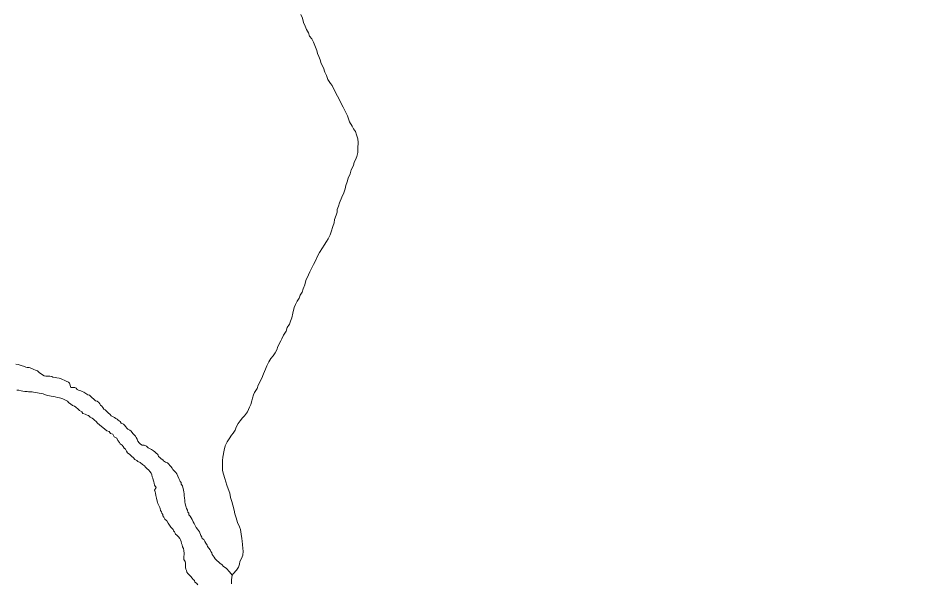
# Model space of a CAD drawing. Extents: x -1643653 to 4543381, y 1624270 to 13878484.
# Drawn here: x 592343 to 595557, y 8906068 to 8908084 of the extents above; entities that cross this region are included whole.
import ezdxf

# ---------------------------------------------------------------- set-up
doc = ezdxf.new("R2010")
doc.units = 0
doc.header["$LTSCALE"] = 160
doc.layers.add('6', color=7, linetype='Continuous', lineweight=13)
doc.layers.add('60', color=7, linetype='Continuous', lineweight=13)

msp = doc.modelspace()

# ---------------------------------------------------------------- linework, layer by layer
at = {"layer": '6'}
for points in [[(593351.1, 8908096.9), (593356.7, 8908083.3), (593359.7, 8908068.8), (593366.2, 8908055.2), (593371.1, 8908043.2), (593378.1, 8908031.4), (593382, 8908019.2), (593389.2, 8908009.7), (593395.4, 8907998.6), (593402.6, 8907980.2), (593407.1, 8907968.6), (593409.8, 8907958), (593414.3, 8907946.9), (593419.3, 8907935.2), (593423.2, 8907921.8), (593431, 8907907.4), (593436.5, 8907891.8), (593441.6, 8907879.6), (593446.3, 8907865.6), (593455.8, 8907851.6), (593462.2, 8907844), (593474.6, 8907818.9), (593481.1, 8907806.4), (593488, 8907793.4), (593493.5, 8907782.3), (593501.9, 8907766.8), (593517.3, 8907735.7), (593520.2, 8907725.1), (593523.7, 8907714.1), (593533.1, 8907699.6), (593538.1, 8907689), (593545, 8907680.5), (593548.5, 8907667.9), (593553.4, 8907653.4), (593553.6, 8907651)], [(593351.1, 8908096.9), (593356.7, 8908083.3), (593359.7, 8908068.8), (593366.2, 8908055.2), (593371.1, 8908043.2), (593378.1, 8908031.4), (593382, 8908019.2), (593389.2, 8908009.7), (593395.4, 8907998.6), (593402.6, 8907980.2), (593407.1, 8907968.6), (593409.8, 8907958), (593414.3, 8907946.9), (593419.3, 8907935.2), (593423.2, 8907921.8), (593431, 8907907.4), (593436.5, 8907891.8), (593441.6, 8907879.6), (593446.3, 8907865.6), (593455.8, 8907851.6), (593462.2, 8907844), (593474.6, 8907818.9), (593481.1, 8907806.4), (593488, 8907793.4), (593493.5, 8907782.3), (593501.9, 8907766.8), (593517.3, 8907735.7), (593520.2, 8907725.1), (593523.7, 8907714.1), (593533.1, 8907699.6), (593538.1, 8907689), (593545, 8907680.5), (593548.5, 8907667.9), (593553.4, 8907653.4), (593553.6, 8907651)], [(593553.6, 8907651), (593554.3, 8907643.4), (593554.2, 8907617.9), (593553.7, 8907605.4), (593550.1, 8907591.4), (593545.5, 8907579.4), (593540.5, 8907570.4), (593538.4, 8907559.4), (593530.3, 8907543.4), (593526.3, 8907528.9), (593519.2, 8907514), (593515.1, 8907501), (593510.6, 8907488), (593508.5, 8907476), (593503.4, 8907461.5), (593496.4, 8907446.5), (593488.3, 8907426.5), (593484.2, 8907414.1), (593480.1, 8907402.1), (593479.6, 8907392.6), (593476, 8907382.1), (593470.5, 8907367.1), (593468.9, 8907354.6), (593464.8, 8907341.6), (593459.2, 8907323.1), (593455.2, 8907312.1), (593447.6, 8907297.1), (593441.6, 8907288.2), (593433.5, 8907275.2), (593428, 8907266.2), (593416.9, 8907249.2), (593409.3, 8907233.3), (593402.7, 8907219.3), (593396.1, 8907205.8), (593389.1, 8907192.3), (593383, 8907179.9), (593378.4, 8907170)], [(593553.6, 8907651), (593554.3, 8907643.4), (593554.2, 8907617.9), (593553.7, 8907605.4), (593550.1, 8907591.4), (593545.5, 8907579.4), (593540.5, 8907570.4), (593538.4, 8907559.4), (593530.3, 8907543.4), (593526.3, 8907528.9), (593519.2, 8907514), (593515.1, 8907501), (593510.6, 8907488), (593508.5, 8907476), (593503.4, 8907461.5), (593496.4, 8907446.5), (593488.3, 8907426.5), (593484.2, 8907414.1), (593480.1, 8907402.1), (593479.6, 8907392.6), (593476, 8907382.1), (593470.5, 8907367.1), (593468.9, 8907354.6), (593464.8, 8907341.6), (593459.2, 8907323.1), (593455.2, 8907312.1), (593447.6, 8907297.1), (593441.6, 8907288.2), (593433.5, 8907275.2), (593428, 8907266.2), (593416.9, 8907249.2), (593409.3, 8907233.3), (593402.7, 8907219.3), (593396.1, 8907205.8), (593389.1, 8907192.3), (593383, 8907179.9), (593378.4, 8907170)], [(593378.4, 8907170), (593368.8, 8907149.4), (593365.3, 8907133.4), (593358.7, 8907119.4), (593355.1, 8907107.9), (593347.6, 8907097), (593344, 8907086.5), (593337.5, 8907075.5), (593331.4, 8907063.5), (593327.3, 8907053.5), (593321.8, 8907033.1), (593318.2, 8907016.1), (593313.6, 8907004.1), (593309.6, 8906993.6), (593302, 8906981.6), (593297.9, 8906968.6), (593288.3, 8906954.2), (593282.8, 8906941.2), (593279.1, 8906934.2)], [(593378.4, 8907170), (593368.8, 8907149.4), (593365.3, 8907133.4), (593358.7, 8907119.4), (593355.1, 8907107.9), (593347.6, 8907097), (593344, 8907086.5), (593337.5, 8907075.5), (593331.4, 8907063.5), (593327.3, 8907053.5), (593321.8, 8907033.1), (593318.2, 8907016.1), (593313.6, 8907004.1), (593309.6, 8906993.6), (593302, 8906981.6), (593297.9, 8906968.6), (593288.3, 8906954.2), (593282.8, 8906941.2), (593279.1, 8906934.2)], [(593279.1, 8906934.2), (593268.6, 8906913.7), (593264.6, 8906901.7), (593259.5, 8906891.2), (593251.5, 8906881.3), (593243.9, 8906871.3), (593236.9, 8906859.8), (593229.3, 8906845.8), (593224.2, 8906833.9), (593217.1, 8906816.9), (593211.1, 8906801.4), (593198.4, 8906776.4), (593194.4, 8906764.4), (593185.8, 8906750.5), (593182.2, 8906741.5), (593178.7, 8906730), (593175.6, 8906720.5), (593172.1, 8906707.5), (593168, 8906698), (593160.9, 8906681.6), (593149.9, 8906667.6), (593142.8, 8906660.1), (593133.8, 8906649.7), (593126.7, 8906639.2), (593120.2, 8906627.2), (593116.6, 8906616.2), (593109, 8906605.8), (593103, 8906597.8), (593095.4, 8906584.8), (593087.9, 8906574.3), (593081.3, 8906560.3), (593077.2, 8906545.3), (593073.1, 8906520.3), (593071.5, 8906508.3), (593071, 8906498.3), (593070.9, 8906482.8), (593071.4, 8906472.8), (593074.8, 8906459.8), (593080.2, 8906444.2), (593087.1, 8906419.7), (593091.6, 8906407.1), (593098, 8906391.6), (593100.4, 8906375.6), (593104.4, 8906361.5), (593108.3, 8906348.5), (593112.7, 8906331), (593115.7, 8906317.4), (593120.1, 8906303.4), (593125, 8906287.3), (593132.5, 8906271.8), (593134.9, 8906261.8), (593138.3, 8906245.7), (593140.3, 8906229.7), (593141.2, 8906220.2), (593142.2, 8906208.2), (593143.6, 8906194.2), (593144.6, 8906184.6), (593144, 8906171.1), (593139.4, 8906158.7), (593132.9, 8906148.2), (593131.8, 8906138.2), (593128.3, 8906127.7), (593121.2, 8906117.7), (593109.6, 8906103.7), (593105.4, 8906100)], [(593279.1, 8906934.2), (593268.6, 8906913.7), (593264.6, 8906901.7), (593259.5, 8906891.2), (593251.5, 8906881.3), (593243.9, 8906871.3), (593236.9, 8906859.8), (593229.3, 8906845.8), (593224.2, 8906833.9), (593217.1, 8906816.9), (593211.1, 8906801.4), (593198.4, 8906776.4), (593194.4, 8906764.4), (593185.8, 8906750.5), (593182.2, 8906741.5), (593178.7, 8906730), (593175.6, 8906720.5), (593172.1, 8906707.5), (593168, 8906698), (593160.9, 8906681.6), (593149.9, 8906667.6), (593142.8, 8906660.1), (593133.8, 8906649.7), (593126.7, 8906639.2), (593120.2, 8906627.2), (593116.6, 8906616.2), (593109, 8906605.8), (593103, 8906597.8), (593095.4, 8906584.8), (593087.9, 8906574.3), (593081.3, 8906560.3), (593077.2, 8906545.3), (593073.1, 8906520.3), (593071.5, 8906508.3), (593071, 8906498.3), (593070.9, 8906482.8), (593071.4, 8906472.8), (593074.8, 8906459.8), (593080.2, 8906444.2), (593087.1, 8906419.7), (593091.6, 8906407.1), (593098, 8906391.6), (593100.4, 8906375.6), (593104.4, 8906361.5), (593108.3, 8906348.5), (593112.7, 8906331), (593115.7, 8906317.4), (593120.1, 8906303.4), (593125, 8906287.3), (593132.5, 8906271.8), (593134.9, 8906261.8), (593138.3, 8906245.7), (593140.3, 8906229.7), (593141.2, 8906220.2), (593142.2, 8906208.2), (593143.6, 8906194.2), (593144.6, 8906184.6), (593144, 8906171.1), (593139.4, 8906158.7), (593132.9, 8906148.2), (593131.8, 8906138.2), (593128.3, 8906127.7), (593121.2, 8906117.7), (593109.6, 8906103.7), (593105.4, 8906100)], [(592334.5, 8906851.3), (592343, 8906850.2), (592350, 8906847.7), (592357.5, 8906845.1), (592362, 8906843.6), (592370.5, 8906840.5), (592375.4, 8906839.5), (592382.4, 8906838.9), (592391.4, 8906835.4), (592398.9, 8906832.3), (592405.4, 8906830.3), (592411.9, 8906827.2), (592418.8, 8906820.2), (592424.8, 8906817.1), (592429.3, 8906813.6), (592436.2, 8906809.1), (592441.7, 8906809), (592449.2, 8906808.5), (592456.2, 8906807.9), (592462.7, 8906806.9), (592467.2, 8906805.3), (592475.2, 8906803.8), (592481.2, 8906802.2), (592489.2, 8906801.2), (592494.2, 8906799.7), (592501.2, 8906797.1), (592507.2, 8906794.6), (592514.6, 8906790.5), (592522.1, 8906786.5), (592526.6, 8906782.9), (592531, 8906768.4), (592545, 8906768.3), (592549.5, 8906765.2), (592553.9, 8906761.2), (592560.4, 8906757.7), (592566.4, 8906756.6)], [(592797.4, 8906484.2), (592793, 8906488.8), (592786, 8906494.3), (592778, 8906500.4), (592770.1, 8906503.9), (592765.6, 8906507.5), (592758.6, 8906511.5), (592754.2, 8906517.5), (592746.7, 8906523.6), (592740.7, 8906529.2), (592732.8, 8906535.7), (592728.8, 8906541.8), (592725.4, 8906547.8), (592721.4, 8906551.8), (592717.5, 8906557.8), (592713.5, 8906562.4), (592707, 8906567.9), (592704.1, 8906571.9), (592698.1, 8906579.5), (592694.2, 8906587), (592685.7, 8906592.6), (592680.8, 8906601.2), (592672.3, 8906604.7), (592666.8, 8906610.8), (592659.3, 8906613.8), (592651.9, 8906619.4), (592644.4, 8906625.4), (592640, 8906629), (592633, 8906635), (592626, 8906641.1), (592621.6, 8906647.1), (592615.1, 8906651.2), (592611.1, 8906655.2), (592606.7, 8906658.2), (592600.2, 8906661.8), (592593.2, 8906667.8), (592588.7, 8906669.3), (592581.8, 8906673.4), (592573.8, 8906675.5), (592569.8, 8906681), (592561.8, 8906685.6), (592557.4, 8906690.6), (592548.4, 8906698.2), (592544, 8906701.2), (592537, 8906704.2), (592529.5, 8906709.8), (592523.1, 8906713.8), (592519.1, 8906719.9), (592514.6, 8906721.9), (592507.6, 8906725.5), (592501.7, 8906728), (592495.2, 8906729.6), (592490.7, 8906731.1), (592483.2, 8906732.6), (592475.2, 8906735.2), (592468.7, 8906736.2), (592461.2, 8906737.3), (592454.7, 8906737.8), (592447.2, 8906739.9), (592440.2, 8906742.4), (592432.2, 8906745), (592425.3, 8906746.5), (592417.8, 8906747.6), (592411.8, 8906749.1), (592405.3, 8906750.2), (592397.3, 8906751.7), (592392.8, 8906752.3), (592388.3, 8906752.3), (592379.3, 8906752.8), (592374.8, 8906753.4), (592370.3, 8906753.4), (592366.3, 8906753.4), (592359.3, 8906754.5), (592353.3, 8906756), (592345.3, 8906758.6), (592337.8, 8906759.1)], [(592566.4, 8906756.6), (592571.4, 8906754.1), (592576.9, 8906751), (592584.8, 8906747), (592591.8, 8906742.4), (592596.8, 8906740.4), (592601.8, 8906735.9), (592606.2, 8906732.3), (592613.2, 8906726.3), (592619.2, 8906720.7), (592624.1, 8906719.2), (592630.1, 8906714.1), (592634.1, 8906710.1), (592637, 8906705.6), (592641, 8906701.1), (592645, 8906697), (592648.9, 8906691), (592653.4, 8906687.9), (592659.9, 8906681.9), (592663.3, 8906677.9), (592670.8, 8906671.3), (592674.8, 8906667.3), (592681.7, 8906663.7), (592686.7, 8906661.2), (592691.7, 8906657.7), (592696.2, 8906655.6), (592699.2, 8906651.1), (592706.1, 8906646.5), (592710.6, 8906640.5), (592718.1, 8906637.4), (592722.5, 8906633.4), (592727, 8906627.4), (592730.5, 8906623.3), (592733.9, 8906619.3), (592740.9, 8906615.8), (592745.9, 8906612.7), (592748.3, 8906608.7), (592752.8, 8906603.2), (592756.8, 8906599.1), (592761.2, 8906594.6), (592763.2, 8906590.1), (592767.2, 8906583.6), (592770.1, 8906577), (592774.6, 8906570.5), (592778.5, 8906566.4), (592785.5, 8906562.9), (592792.5, 8906562.3), (592800, 8906558.8), (592806.5, 8906552.8), (592813.9, 8906549.7), (592818.4, 8906547.2), (592825.9, 8906542.6), (592830.3, 8906538.6), (592834.8, 8906534), (592839.3, 8906531), (592841.8, 8906526.5), (592843.7, 8906522.5), (592847.7, 8906518.4), (592852.7, 8906513.4), (592858.7, 8906510.3), (592861.6, 8906506.3), (592868.6, 8906502.3), (592875.6, 8906499.2), (592880, 8906494.7), (592883.5, 8906490.7), (592887.5, 8906486.1), (592891.4, 8906480.1), (592894.4, 8906475.6), (592900.4, 8906469.5), (592904.8, 8906465), (592908.3, 8906460.9), (592911.7, 8906451.9), (592915.2, 8906443.9), (592919.6, 8906437.3), (592920.6, 8906433.3), (592924.6, 8906429.3), (592924.5, 8906423.3), (592928.5, 8906417.8), (592929.9, 8906411.7), (592930.9, 8906407.7), (592931.9, 8906402.2), (592933.3, 8906396.7), (592934.3, 8906388.7), (592935.2, 8906382.7), (592936.2, 8906373.6), (592937.1, 8906366.6), (592937.5, 8906359.1), (592938.5, 8906354.6), (592939.5, 8906348.6), (592941.9, 8906342.1), (592943.4, 8906337.5), (592946.8, 8906330.5), (592947.8, 8906324), (592951.2, 8906320), (592951.7, 8906313.9), (592955.7, 8906309.9), (592959.1, 8906303.4), (592963.6, 8906297.3), (592967, 8906289.8), (592970.5, 8906283.8), (592973.4, 8906276.8)], [(592983.8, 8906064.9), (592978.9, 8906070.9), (592972.4, 8906075), (592971.4, 8906080.5), (592966.5, 8906084), (592963, 8906088.6), (592959, 8906094.6), (592952.6, 8906100.1), (592948.1, 8906105.7), (592944.1, 8906109.7), (592942.7, 8906116.2), (592940.7, 8906120.8), (592939.3, 8906127.3), (592939.3, 8906133.3), (592939.3, 8906137.3), (592939.4, 8906142.3), (592937.9, 8906148.3), (592934, 8906154.8), (592934, 8906158.8), (592934, 8906162.9), (592934.2, 8906176.9), (592933.2, 8906186.9), (592931.8, 8906194.4), (592928.8, 8906200.9), (592927.9, 8906208), (592925.4, 8906212), (592923.5, 8906219), (592922, 8906225.5), (592919.6, 8906230.1), (592915.1, 8906236.1), (592909.1, 8906242.1), (592903.7, 8906245.2), (592902.2, 8906249.2), (592899.7, 8906253.7), (592897.2, 8906257.7), (592895.8, 8906261.8), (592886.8, 8906270.8), (592877.4, 8906284.4), (592873, 8906292.9), (592866, 8906298.5), (592862.1, 8906306), (592858.6, 8906310.6), (592858.2, 8906316.1), (592854.7, 8906320.1), (592853.7, 8906325.6), (592849.8, 8906329.7), (592849.3, 8906336.7), (592847.9, 8906340.7), (592844.4, 8906347.2), (592841, 8906354.2), (592840, 8906359.2), (592837.1, 8906367.8), (592835.6, 8906373.3), (592834.2, 8906383.3), (592832.7, 8906391.3), (592831.3, 8906396.4), (592828.8, 8906402.4), (592834.9, 8906411.4), (592828.5, 8906420.4), (592827.5, 8906427.4), (592826.5, 8906431.4), (592824.1, 8906438.5), (592822.6, 8906445.5), (592821.2, 8906450), (592819.7, 8906457), (592816.8, 8906463.1), (592812.8, 8906469.1), (592808.3, 8906473.1), (592801.4, 8906479.2), (592797.4, 8906484.2)], [(592973.4, 8906276.8), (592977.4, 8906269.7), (592981.8, 8906263.7), (592989.3, 8906254.1), (592994.2, 8906241.1), (592998.1, 8906234.5), (592998.6, 8906230.5), (593004.6, 8906226), (593008, 8906219.9), (593012, 8906212.9), (593016.4, 8906206.4), (593017.9, 8906201.9), (593022.3, 8906195.8), (593026.8, 8906189.3), (593030.2, 8906183.2), (593033.7, 8906178.7), (593034.2, 8906172.7), (593037.6, 8906168.7), (593041.6, 8906163.2), (593045.6, 8906157.1), (593052.5, 8906151.1), (593057, 8906147.5), (593062.9, 8906141), (593068.9, 8906136.9), (593074.9, 8906130.9), (593081.3, 8906127.3), (593085.8, 8906123.3), (593089.3, 8906119.3), (593093.2, 8906115.2), (593096.7, 8906111.2), (593105.6, 8906099.6), (593103.5, 8906082.6), (593103.5, 8906078.6), (593103.4, 8906072.1), (593103.9, 8906068.1)]]:
    msp.add_lwpolyline(points, dxfattribs=at)
at = {"layer": '60', "lineweight": 25}
msp.add_spline([(814781, 9009175.5), (814787.2, 9009173.4), (814796.9, 9009173.4), (814799.4, 9009172.4), (814805.1, 9009174.5), (814805.6, 9009176.5), (814811.7, 9009179.5), (814811.7, 9009179.5), (814801.5, 9009181), (814790.7, 9009181.5), (814784.1, 9009183.1), (814777.4, 9009185.1), (814778.4, 9009175.5)], degree=3, dxfattribs=at)

doc.saveas('drawing.dxf')
